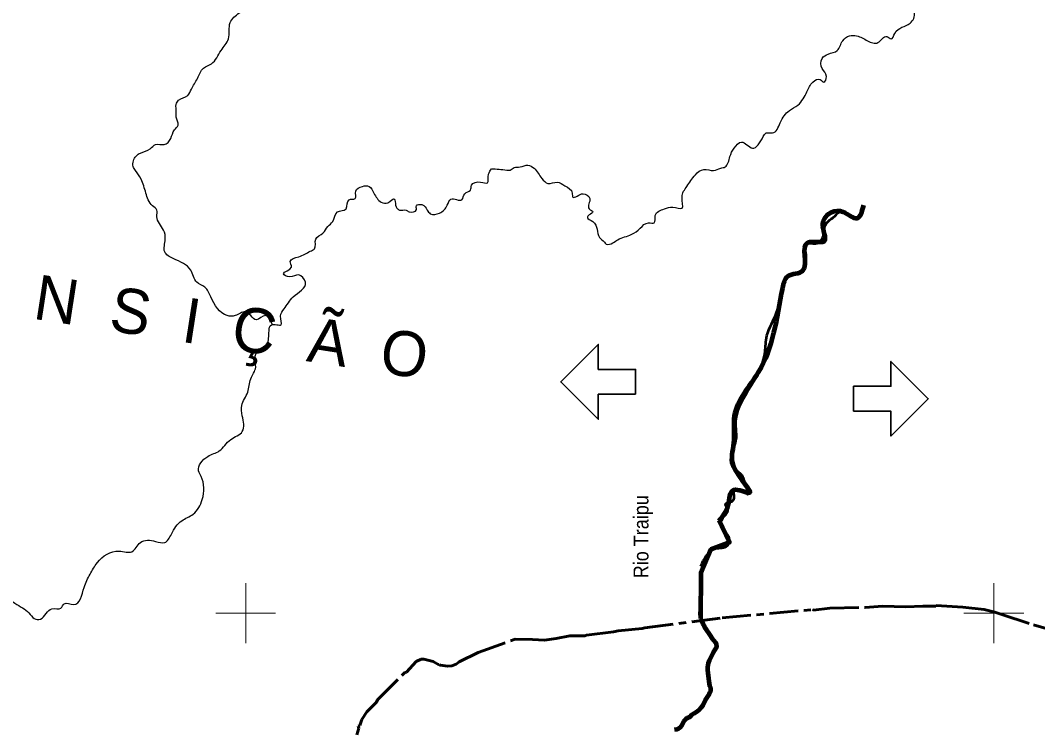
# Model space of a CAD drawing. Extents: x -1643653 to 4543381, y 1624270 to 13878484.
# Drawn here: x 717468 to 751465, y 8971104 to 8994810 of the extents above; entities that cross this region are included whole.
import ezdxf
from ezdxf.enums import TextEntityAlignment as Align

# ---------------------------------------------------------------- set-up
doc = ezdxf.new("R2010")
doc.units = 0
doc.header["$LTSCALE"] = 160
doc.linetypes.add('LONG_DASH_SHORT_DASH', pattern=[9.9, 6, -1.2, 1.5, -1.2])
for name, color, linetype, lineweight in [('2', 7, 'Continuous', 13), ('24', 7, 'Continuous', 25), ('53', 7, 'Continuous', 106), ('60', 7, 'Continuous', 13), ('7', 7, 'LONG_DASH_SHORT_DASH', 60)]:
    doc.layers.add(name, color=color, linetype=linetype, lineweight=lineweight)
doc.layers.add('49', color=7, linetype='Continuous')
doc.layers.add('55', color=7, linetype='Continuous')

msp = doc.modelspace()

# ---------------------------------------------------------------- linework, layer by layer
at = {"layer": '2'}
for p, q in [((725000, 8974000), (725000, 8976000)), ((750000, 8974000), (750000, 8976000)), ((724000, 8975000), (726000, 8975000)), ((749000, 8975000), (751000, 8975000))]:
    msp.add_line(p, q, dxfattribs=at)
at = {"layer": '24', "lineweight": 53}
for points in [[(740256.1, 8976602), (740150, 8974957.6), (740199.7, 8974820.8)], [(740199.7, 8974820.8), (740238.1, 8974727.3), (740279.6, 8974643.7), (740334, 8974546.8), (740357.2, 8974493.5), (740382.9, 8974446.8), (740484.1, 8974309.5), (740613.7, 8974119.1), (740717.4, 8973990.4), (740732.3, 8973856.4), (740732.3, 8973856.4), (740732.3, 8973856.4), (740732.3, 8973856.4), (740618, 8973688.2), (740487, 8973417.6), (740453.4, 8973331.1), (740434.4, 8973194.5), (740433.5, 8973090.3), (740439.6, 8973000.5), (740466.4, 8972816.9), (740475.8, 8972719.9), (740503, 8972572.4), (740529.6, 8972497.6), (740528.8, 8972385.3), (740511.7, 8972342.2), (740484.3, 8972292.1), (740351.8, 8972095.1), (740271.5, 8971918), (740212.1, 8971832.2), (740155.8, 8971771.6), (740084.9, 8971712.7), (739981.4, 8971647.3), (739910.7, 8971596.4), (739837.5, 8971524.6), (739757.3, 8971490.6), (739708.7, 8971453.2), (739664.3, 8971410.8), (739632.6, 8971371.3), (739561.2, 8971230.5), (739523.3, 8971179.7), (739487, 8971150), (739449.3, 8971129.7), (739395.4, 8971112.6), (739333.7, 8971101.4)]]:
    msp.add_lwpolyline(points, dxfattribs=at)
at = {"layer": '24'}
for points in [[(725879.1, 8984656.8), (725757.5, 8984879.9), (725656.1, 8984940.7), (725352.1, 8984798.8), (725169.7, 8984940.7), (724987.3, 8985062.4), (724642.8, 8984940.7), (724379.3, 8984940.7), (723832.1, 8985569.4), (723629.4, 8985893.9), (723366, 8986056.1), (723163.3, 8986461.7), (722575.5, 8986847.1), (722291.8, 8987070.1), (722312.1, 8987496), (722251.3, 8987800.2), (722028.3, 8988246.4), (722028.3, 8988469.4), (721886.5, 8988611.4), (721663.5, 8989037.3), (721501.4, 8989503.7), (721319, 8989787.6), (721237.9, 8989929.6), (721339.2, 8990274.4), (721481.1, 8990375.8), (721805.4, 8990517.7), (721987.8, 8990659.7), (722271.5, 8990659.7), (722494.5, 8990862.5), (722616.1, 8991146.4), (722737.7, 8991308.6), (722676.9, 8991572.3), (722676.9, 8991754.8), (722676.9, 8991998.2), (722757.9, 8992140.1), (723061.9, 8992302.4), (723183.6, 8992505.2), (723386.2, 8992870.2), (723588.9, 8993215), (723852.4, 8993356.9), (724176.6, 8993803.1), (724419.8, 8994188.4), (724480.7, 8994736), (724784.7, 8995060.4), (725108.9, 8995405.2), (725108.9, 8995770.2), (725352.1, 8996013.6), (725473.7, 8996094.7), (725494, 8996277.2), (725818.3, 8996622), (726284.4, 8996905.9), (726365.5, 8997169.6), (726406, 8997534.6), (726446.6, 8997980.8), (726466.8, 8998244.4), (726406, 8998609.4), (726487.1, 8998852.8), (727014, 8998852.8), (727358.6, 8999075.9), (727297.8, 8999562.6), (727581.5, 8999927.6), (727743.6, 9000353.5), (727784.2, 9000738.8), (727804.5, 9000921.3), (727520.7, 9001022.7), (727682.8, 9001326.9), (727905.8, 9001570.3), (728230.1, 9001793.4), (728655.7, 9001915.1), (728858.3, 9002300.4), (728959.7, 9002584.3), (729385.3, 9002746.5), (729527.2, 9002969.6), (729750.1, 9003192.7), (729831.2, 9003679.4), (729831.2, 9003922.8), (730074.4, 9004267.5), (730398.6, 9004510.9), (730682.4, 9004875.9), (730702.6, 9005342.4), (730986.4, 9005646.6), (731026.9, 9006295.5), (731290.4, 9006559.2), (731351.2, 9006822.8), (731351.2, 9006985.1), (731675.5, 9007451.5), (732101.1, 9007776), (732263.2, 9007958.5), (732242.9, 9008242.4), (732121.3, 9008708.8), (732283.5, 9008972.5)], [(733215.8, 8989848.5), (733722.5, 8989807.9), (733844.1, 8989807.9), (733965.7, 8989889), (734168.3, 8989909.3), (734431.8, 8989970.2), (734634.5, 8989868.8), (734898, 8989524), (735100.6, 8989361.8), (735404.6, 8989402.3), (735668.1, 8989280.6), (735911.3, 8989037.3), (735931.6, 8988895.3), (736073.4, 8988935.9), (736276.1, 8989017), (736499, 8988854.8), (736478.8, 8988510), (736600.4, 8988408.6), (736478.8, 8988307.2), (736418, 8988226.1), (736600.4, 8988084.1), (736823.3, 8987556.8), (736985.5, 8987394.6), (737046.2, 8987333.8), (737269.2, 8987374.3), (737431.3, 8987475.7), (737897.5, 8987658.2), (738181.2, 8987861), (738465, 8988043.6), (738647.3, 8988043.6), (738687.9, 8988286.9), (738991.9, 8988510), (739275.6, 8988570.8), (739579.6, 8988530.3), (739579.6, 8988895.3), (739741.8, 8989260.4), (740025.5, 8989645.7), (740309.2, 8989828.2), (740633.5, 8989787.6), (740876.7, 8989868.8), (741018.6, 8989909.3), (741180.7, 8990254.1), (741322.6, 8990538), (741565.8, 8990740.8), (741930.6, 8990538), (742295.4, 8990923.3), (742396.8, 8991045), (742599.4, 8991045), (742862.9, 8991389.8), (743166.9, 8991795.3), (743450.7, 8991977.9), (743754.7, 8992424), (743957.3, 8992748.5), (744200.5, 8992829.6), (744322.1, 8992748.5), (744403.2, 8992931), (744261.3, 8993194.7), (744261.3, 8993539.4), (744464, 8993681.4), (744768, 8993803.1), (744950.4, 8994127.6), (745173.3, 8994289.8), (745416.6, 8994289.8), (745781.4, 8994127.6), (746125.9, 8994066.7), (746429.9, 8994269.5), (746571.8, 8994188.4), (746693.4, 8994370.9), (747200.1, 8994715.7), (747341.9, 8995080.7), (747281.1, 8995283.5), (747524.3, 8995405.2), (747585.1, 8995466), (747483.8, 8995587.7), (747463.5, 8995831.1), (747585.1, 8995912.2), (747585.1, 8996115), (747666.2, 8996358.3), (747868.9, 8996561.1), (747970.2, 8996642.3), (747949.9, 8997047.9), (748152.6, 8997068.1), (748152.6, 8997291.2), (748456.6, 8997656.3), (748720.1, 8997656.3), (748882.2, 8997737.4), (748882.2, 8998102.4), (749125.4, 8998264.7), (749307.8, 8998264.7), (749368.6, 8998264.7), (749307.8, 8998508)], [(715037, 8973071.8), (715705.1, 8973746.2), (715968.5, 8974273.5), (716313.1, 8974881.9), (716799.5, 8975226.6), (717083.2, 8975429.4), (717285.9, 8975328), (717752, 8975003.5), (717934.4, 8974821), (718137.1, 8974800.7), (718522.2, 8975145.5), (718826.2, 8975165.8), (718927.5, 8975307.7), (719251.8, 8975287.5), (719596.3, 8975855.3), (719799, 8976301.5), (720042.2, 8976686.8), (720771.8, 8977072.1), (721197.4, 8977051.8), (721481.2, 8977356), (721987.8, 8977396.6), (722291.8, 8977356), (722514.8, 8977639.9), (722859.3, 8978086.1), (723244.4, 8978309.2), (723548.4, 8978795.9), (723507.9, 8979566.5), (723426.8, 8979749.1), (723730.8, 8980235.8), (724115.9, 8980418.3), (724501, 8980803.6), (724886, 8981067.2), (724886, 8981594.5), (724865.8, 8981939.3), (725068.4, 8982385.5), (725169.8, 8982831.6), (725331.9, 8983216.9), (725311.6, 8983582), (725473.8, 8983825.3), (725696.7, 8983987.6), (725777.8, 8984433.7), (725858.8, 8984636.5), (726183.1, 8984636.5), (726162.8, 8984920.5), (726284.5, 8985163.8), (726588.5, 8985569.4), (726993.8, 8986056.1), (726770.9, 8986299.5), (726466.9, 8986238.7), (726264.2, 8986340.1), (726527.7, 8986563.1), (726487.1, 8986745.7), (726770.9, 8986907.9), (727155.9, 8987090.4), (727297.8, 8987171.5), (727338.3, 8987496), (727581.6, 8987698.8), (727743.7, 8987921.9), (727905.8, 8988084.1), (728068, 8988408.6), (728351.7, 8988510), (728453, 8988814.2), (728655.7, 8988854.8), (728676, 8989098.1), (728898.9, 8989260.4), (729121.8, 8989260.4), (729284, 8989037.3), (729527.2, 8988733.1), (729750.1, 8988712.8), (729973.1, 8988834.5), (729993.3, 8988753.4), (730054.1, 8988530.3), (730135.2, 8988469.4), (730358.1, 8988469.4), (730459.5, 8988408.6), (730702.7, 8988489.7), (730702.7, 8988611.4), (730885.1, 8988652), (731067.5, 8988469.4), (731168.8, 8988347.8), (731472.8, 8988368), (731736.3, 8988631.7), (731857.9, 8988834.5), (732222.7, 8988814.2), (732324, 8989017), (732506.4, 8989138.7), (732547, 8989300.9), (732851, 8989402.3), (733073.9, 8989382), (733114.4, 8989666), (733215.8, 8989848.5)]]:
    msp.add_spline(points, degree=3, dxfattribs=at)
at = {"layer": '24', "lineweight": 53}
msp.add_spline([(740207.8, 8976565.1), (740390.3, 8976909.9), (740694.3, 8977153.2), (741099.6, 8977254.6), (741160.4, 8977518.3), (741038.8, 8977680.5), (740876.7, 8977923.9), (740998.3, 8978248.3), (741099.6, 8978370), (741099.6, 8978471.4), (741038.8, 8978653.9), (741200.9, 8978714.8), (741322.5, 8978836.5), (741322.5, 8979100.1), (741484.7, 8979079.8), (741646.8, 8979079.8), (741768.4, 8978978.4), (741707.6, 8979282.6), (741525.2, 8979667.9), (741302.3, 8979850.5), (741221.2, 8980215.5), (741383.3, 8980763.1), (741383.3, 8981209.2), (741383.3, 8981432.3), (741991.3, 8982770.8), (742356.2, 8983723.9), (742417, 8984271.5), (742741.2, 8985042.1), (742903.4, 8985812.8), (743106, 8986218.4), (743470.8, 8986380.6), (743734.3, 8986887.6), (743734.3, 8987354.1), (744038.3, 8987354.1), (744322.1, 8987658.2), (744342.3, 8987881.3), (744524.7, 8988145), (744686.9, 8988266.7), (744849, 8988408.6), (745031.4, 8988347.8), (745274.6, 8988205.8), (745416.5, 8988205.8), (745598.9, 8988388.3), (745659.7, 8988631.7)], degree=3, dxfattribs=at)
at = {"layer": '53', "lineweight": 35}
for points in [[(738028.8, 8982311), (736778.8, 8982311), (736778.8, 8981477.7), (735528.8, 8982727.7), (736778.8, 8983977.7), (736778.8, 8983144.5), (738028.8, 8983144.5)], [(745311.6, 8981746.7), (746561.6, 8981746.7), (746561.6, 8980913.5), (747811.6, 8982163.5), (746561.6, 8983413.5), (746561.6, 8982580.2), (745311.6, 8982580.2)]]:
    msp.add_lwpolyline(points, close=True, dxfattribs=at)
at = {"layer": '53'}
for points in [[(740811.1, 8978107.8), (741171, 8977363.2), (740547.2, 8977123), (740211.3, 8976330.4), (740199.7, 8974820.8)], [(740199.7, 8974820.8), (740238.1, 8974727.3), (740279.6, 8974643.7), (740334, 8974546.8), (740357.2, 8974493.5), (740382.9, 8974446.8), (740484.1, 8974309.5), (740613.7, 8974119.1), (740717.4, 8973990.4), (740732.3, 8973856.4), (740732.3, 8973856.4), (740732.3, 8973856.4), (740732.3, 8973856.4), (740618, 8973688.2), (740487, 8973417.6), (740453.4, 8973331.1), (740434.4, 8973194.5), (740433.5, 8973090.3), (740439.6, 8973000.5), (740466.4, 8972816.9), (740475.8, 8972719.9), (740503, 8972572.4), (740529.6, 8972497.6), (740528.8, 8972385.3), (740511.7, 8972342.2), (740484.3, 8972292.1), (740351.8, 8972095.1), (740271.5, 8971918), (740212.1, 8971832.2), (740155.8, 8971771.6), (740084.9, 8971712.7), (739981.4, 8971647.3), (739910.7, 8971596.4), (739837.5, 8971524.6), (739757.3, 8971490.6), (739708.7, 8971453.2), (739664.3, 8971410.8), (739632.6, 8971371.3), (739561.2, 8971230.5), (739523.3, 8971179.7), (739487, 8971150), (739449.3, 8971129.7), (739395.4, 8971112.6), (739333.7, 8971101.4)]]:
    msp.add_lwpolyline(points, dxfattribs=at)
msp.add_spline([(740811.1, 8978083.8), (741123, 8978612.2), (741314.9, 8979116.5), (741818.7, 8979020.5), (741314.9, 8979885.1), (741314.9, 8980677.7), (741338.7, 8981597.5), (742130.4, 8983038.5), (742946.1, 8985872.7), (743114, 8986257), (743617.8, 8986449.1), (743785.8, 8987385.8), (744337.6, 8987433.8), (744289.6, 8988010.3), (744865.3, 8988437.8), (745441.1, 8988197.6), (745657, 8988629.9)], degree=3, dxfattribs=at)
at = {"layer": '60', "lineweight": 25}
msp.add_spline([(814781, 9009175.5), (814787.2, 9009173.4), (814796.9, 9009173.4), (814799.4, 9009172.4), (814805.1, 9009174.5), (814805.6, 9009176.5), (814811.7, 9009179.5), (814811.7, 9009179.5), (814801.5, 9009181), (814790.7, 9009181.5), (814784.1, 9009183.1), (814777.4, 9009185.1), (814778.4, 9009175.5)], degree=3, dxfattribs=at)
at = {"layer": '7'}
for points in [[(728775.4, 8971157.2), (728762.8, 8971215.3), (728807.7, 8971247.8), (728882.9, 8971442.9), (729041.4, 8971697.8), (729364.5, 8972018.1), (729404.2, 8972096.7), (730321.7, 8973018.8), (730368.4, 8973026), (730699.4, 8973383.6), (730862, 8973459.9), (730956.1, 8973460), (731265.8, 8973385.6), (731447.8, 8973274.4), (731473.6, 8973278.5), (731501.8, 8973259.3), (731752.1, 8973224.9), (731885.4, 8973232.8), (732033.3, 8973290.9), (732132.7, 8973369.8), (732767.6, 8973679.2), (734004.4, 8974123.6), (734587.5, 8974117.1), (734986.3, 8974093.8), (735372.7, 8974147.2), (735835.4, 8974235.1), (736327.4, 8974244.9), (736385.3, 8974265.2), (737292.2, 8974376.7), (737450.9, 8974411), (738250.7, 8974481.5), (738334.6, 8974505.4), (740923.3, 8974839.9), (743944.6, 8975116), (743973.3, 8975101.7), (744524.3, 8975159.5), (745697.7, 8975189)], [(745697.7, 8975189), (745697.7, 8975189), (746278.3, 8975226), (747060.9, 8975214.3), (747626.8, 8975234.9), (748067.1, 8975233), (748078.4, 8975249.4), (748961.7, 8975196.1), (749681.4, 8975121.3), (750036, 8975026.7), (750271.4, 8974951.8), (751320.7, 8974608), (751750.1, 8974483.8), (752242.5, 8974318.8), (752380.7, 8974278), (753439.5, 8973954.2), (753583.6, 8973799.8), (753961.2, 8973460.6), (754538, 8972903.3), (755030, 8972474.8), (755147.7, 8972349.6), (756362.8, 8971344), (756320.3, 8971125.1), (756323.8, 8971036.6)], [(728713.2, 8970930.1), (728775.4, 8971157.2)]]:
    msp.add_lwpolyline(points, dxfattribs=at)

# ---------------------------------------------------------------- texts
at = {"layer": '49', "width": 0.9}
msp.add_text('Rio Traipu', height=500, rotation=90, dxfattribs=at).set_placement((738459.1, 8977551.3), align=Align.CENTER)
at = {"layer": '55'}
msp.add_text('T  R  A  N  S  I  Ç  Ã  O', height=1500, rotation=351.193, dxfattribs=at).set_placement((710586.3, 8985966.8))

doc.saveas('drawing.dxf')
